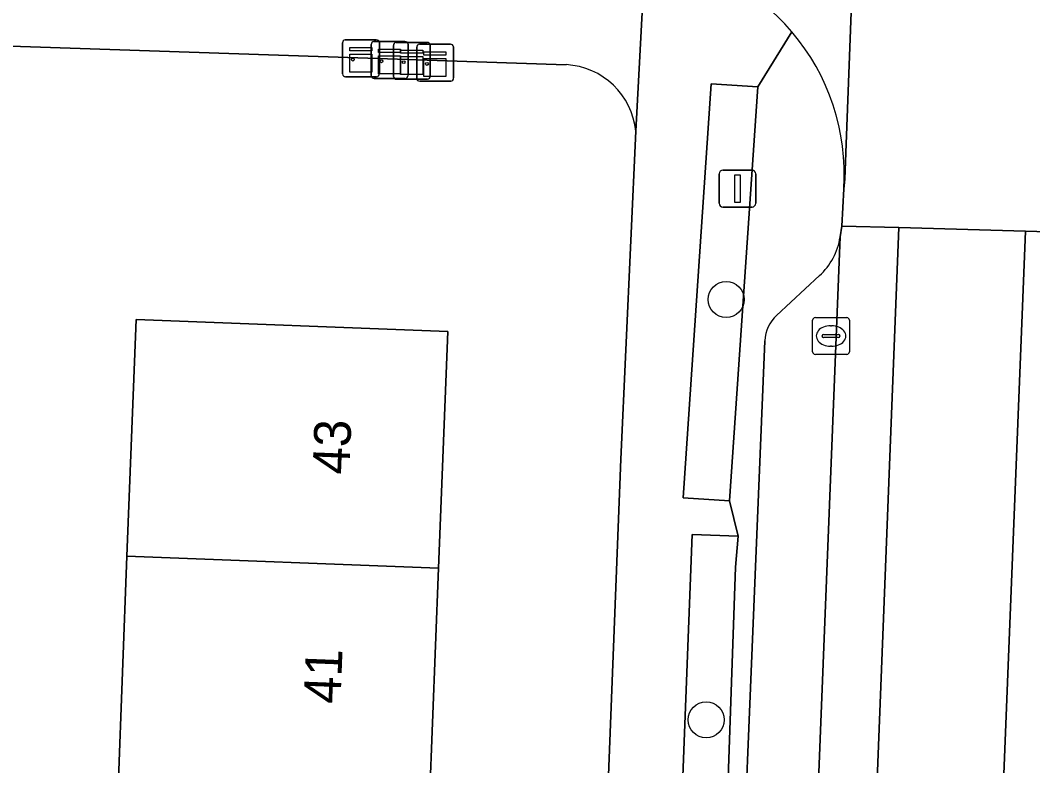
# Model space of a CAD drawing. Extents: x 160732 to 162107, y 387428 to 388479.
# Drawn here: x 161408.84 to 161436.34, y 387659.03 to 387679.27 of the extents above; entities that cross this region are included whole.
import ezdxf

# ---------------------------------------------------------------- set-up
doc = ezdxf.new("R2010")
doc.units = 0
for name, color, linetype in [('IMGEO_Boom', 7, 'Continuous'), ('IMGEO_Erf', 7, 'Continuous'), ('IMGEO_Fietspad_gesloten', 7, 'Continuous'), ('IMGEO_Groenvoorziening', 7, 'Continuous'), ('IMGEO_Haag', 7, 'Continuous'), ('IMGEO_Kast', 7, 'Continuous'), ('IMGEO_Kolk', 7, 'Continuous'), ('IMGEO_Lichtmast', 7, 'Continuous'), ('IMGEO_Pand', 7, 'Continuous'), ('IMGEO_Pand_nummerreeks', 7, 'Continuous'), ('IMGEO_Parkeervlak_open', 7, 'Continuous'), ('IMGEO_Rijbaan_lokaal_open', 7, 'Continuous'), ('IMGEO_Voetpad_open', 7, 'Continuous')]:
    doc.layers.add(name, color=color, linetype=linetype)

msp = doc.modelspace()

# ---------------------------------------------------------------- linework, layer by layer
at = {"layer": 'IMGEO_Boom'}
for centre in [(161428.013, 387671.692), (161427.467, 387660.279)]:
    msp.add_circle(centre, 0.489, dxfattribs=at)
at = {"layer": 'IMGEO_Erf'}
for points in [[(161423.669, 387678.065), (161401.302, 387678.816), (161401.063, 387671.695), (161403.825, 387671.588), (161403.687, 387667.994), (161400.925, 387668.101), (161400.706, 387662.444), (161403.124, 387662.35), (161402.985, 387658.751), (161402.846, 387655.152), (161400.115, 387655.258), (161399.908, 387649.924), (161402.444, 387649.826), (161402.303, 387646.156), (161402.162, 387642.485), (161399.705, 387642.58), (161399.009, 387624.587), (161398.822, 387620.123), (161419, 387619.277), (161421.33, 387619.212)], [(161425.151, 387667.358), (161425.558, 387676.256)], [(161423.331, 387620.736), (161425.151, 387667.358)]]:
    msp.add_lwpolyline(points, dxfattribs=at)
msp.add_lwpolyline([(161411.255, 387652.122), (161411.498, 387658.423), (161411.741, 387664.725), (161411.988, 387671.147), (161420.45, 387670.822), (161420.203, 387664.399), (161419.96, 387658.097), (161419.717, 387651.796), (161419.475, 387645.494), (161419.232, 387639.193), (161418.989, 387632.891), (161418.742, 387626.469), (161410.28, 387626.794), (161410.527, 387633.217), (161410.77, 387639.519), (161411.013, 387645.82)], close=True, dxfattribs=at)
msp.add_arc((161423.562, 387676.063), 2.005, 5.5283, 86.9503, dxfattribs=at)
at = {"layer": 'IMGEO_Fietspad_gesloten'}
for points in [[(161432.702, 387673.642), (161431.153, 387673.685), (161431.106, 387673.387), (161429.024, 387621.13), (161430.635, 387621.063)], [(161436.141, 387673.546), (161432.702, 387673.642), (161430.635, 387621.063), (161434.044, 387620.92)]]:
    msp.add_lwpolyline(points, close=True, dxfattribs=at)
msp.add_lwpolyline([(161437.672, 387673.108), (161437.678, 387673.258), (161437.693, 387673.503), (161436.141, 387673.546), (161434.044, 387620.92), (161433.312, 387602.562), (161431.189, 387550.73), (161430.424, 387531.378), (161429.094, 387499.76), (161429.116, 387497.852), (161429.16, 387496.739), (161429.498, 387494.264), (161429.88, 387492.617), (161430.229, 387491.014), (161431.483, 387485.911), (161432.421, 387482.288)], dxfattribs=at)
at = {"layer": 'IMGEO_Groenvoorziening'}
for points in [[(161428.871, 387677.463), (161427.609, 387677.549), (161426.843, 387666.308), (161428.105, 387666.222)], [(161428.264, 387664.424), (161428.338, 387665.266), (161427.089, 387665.314), (161426.654, 387654.058), (161427.903, 387654.01)]]:
    msp.add_lwpolyline(points, close=True, dxfattribs=at)
at = {"layer": 'IMGEO_Haag'}
for points in [[(161428.871, 387677.463), (161427.609, 387677.549), (161426.843, 387666.308), (161428.105, 387666.222)], [(161428.264, 387664.424), (161428.338, 387665.266), (161427.089, 387665.314), (161426.654, 387654.058), (161427.903, 387654.01)]]:
    msp.add_lwpolyline(points, close=True, dxfattribs=at)
at = {"layer": 'IMGEO_Kast'}
for p, q in [((161417.67, 387678.738), (161418.511, 387678.738)), ((161418.511, 387678.738), (161417.67, 387678.738)), ((161417.595, 387677.813), (161417.595, 387678.654)), ((161417.595, 387678.654), (161417.595, 387677.813)), ((161418.373, 387677.768), (161418.373, 387678.609)), ((161418.373, 387678.609), (161418.373, 387677.768)), ((161418.448, 387678.693), (161419.289, 387678.693)), ((161419.289, 387678.693), (161418.448, 387678.693)), ((161418.595, 387678.663), (161418.595, 387677.822)), ((161418.595, 387677.822), (161418.595, 387678.663)), ((161418.976, 387677.745), (161418.976, 387678.586)), ((161418.976, 387678.586), (161418.976, 387677.745)), ((161419.051, 387678.67), (161419.892, 387678.67)), ((161419.892, 387678.67), (161419.051, 387678.67)), ((161419.373, 387678.618), (161419.373, 387677.777)), ((161419.373, 387677.777), (161419.373, 387678.618)), ((161419.608, 387677.695), (161419.608, 387678.536)), ((161419.608, 387678.536), (161419.608, 387677.695)), ((161419.683, 387678.62), (161420.524, 387678.62)), ((161420.524, 387678.62), (161419.683, 387678.62)), ((161419.976, 387678.595), (161419.976, 387677.754)), ((161419.976, 387677.754), (161419.976, 387678.595)), ((161420.608, 387678.545), (161420.608, 387677.704)), ((161420.608, 387677.704), (161420.608, 387678.545)), ((161418.52, 387677.738), (161417.679, 387677.738)), ((161417.679, 387677.738), (161418.52, 387677.738)), ((161419.298, 387677.693), (161418.457, 387677.693)), ((161418.457, 387677.693), (161419.298, 387677.693)), ((161419.901, 387677.67), (161419.06, 387677.67)), ((161419.06, 387677.67), (161419.901, 387677.67)), ((161420.533, 387677.62), (161419.692, 387677.62)), ((161419.692, 387677.62), (161420.533, 387677.62))]:
    msp.add_line(p, q, dxfattribs=at)
for points in [[(161417.79, 387678.528), (161418.39, 387678.528), (161418.39, 387678.443), (161417.79, 387678.443), (161417.79, 387678.528)], [(161418.568, 387678.483), (161419.168, 387678.483), (161419.168, 387678.398), (161418.568, 387678.398), (161418.568, 387678.483)], [(161419.171, 387678.46), (161419.771, 387678.46), (161419.771, 387678.375), (161419.171, 387678.375), (161419.171, 387678.46)], [(161417.79, 387678.353), (161418.39, 387678.353), (161418.39, 387677.864), (161417.79, 387677.864), (161417.79, 387678.353)], [(161418.568, 387678.308), (161419.168, 387678.308), (161419.168, 387677.819), (161418.568, 387677.819), (161418.568, 387678.308)], [(161419.171, 387678.285), (161419.771, 387678.285), (161419.771, 387677.796), (161419.171, 387677.796), (161419.171, 387678.285)], [(161419.803, 387678.41), (161420.403, 387678.41), (161420.403, 387678.325), (161419.803, 387678.325), (161419.803, 387678.41)], [(161419.803, 387678.235), (161420.403, 387678.235), (161420.403, 387677.746), (161419.803, 387677.746), (161419.803, 387678.235)]]:
    msp.add_lwpolyline(points, dxfattribs=at)
for centre in [(161417.874, 387678.202), (161418.652, 387678.157), (161419.255, 387678.134), (161419.887, 387678.084)]:
    msp.add_circle(centre, 0.0377, dxfattribs=at)
for centre, start, end in [((161417.673, 387678.66), 92.4484, 184.2845), ((161417.673, 387678.66), 92.4484, 184.2845), ((161418.517, 387678.66), 2.4484, 94.2845), ((161418.517, 387678.66), 2.4484, 94.2845), ((161418.451, 387678.615), 92.4484, 184.2845), ((161418.451, 387678.615), 92.4484, 184.2845), ((161419.054, 387678.592), 92.4484, 184.2845), ((161419.054, 387678.592), 92.4484, 184.2845), ((161419.295, 387678.615), 2.4484, 94.2845), ((161419.295, 387678.615), 2.4484, 94.2845), ((161419.686, 387678.542), 92.4484, 184.2845), ((161419.686, 387678.542), 92.4484, 184.2845), ((161419.898, 387678.592), 2.4484, 94.2845), ((161419.898, 387678.592), 2.4484, 94.2845), ((161420.53, 387678.542), 2.4484, 94.2845), ((161420.53, 387678.542), 2.4484, 94.2845), ((161417.673, 387677.816), 182.4484, 274.2845), ((161417.673, 387677.816), 182.4484, 274.2845), ((161418.451, 387677.771), 182.4484, 274.2845), ((161418.451, 387677.771), 182.4484, 274.2845), ((161418.517, 387677.816), 272.4484, 4.2845), ((161418.517, 387677.816), 272.4484, 4.2845), ((161419.054, 387677.748), 182.4484, 274.2845), ((161419.054, 387677.748), 182.4484, 274.2845), ((161419.295, 387677.771), 272.4484, 4.2845), ((161419.295, 387677.771), 272.4484, 4.2845), ((161419.686, 387677.698), 182.4484, 274.2845), ((161419.686, 387677.698), 182.4484, 274.2845), ((161419.898, 387677.748), 272.4484, 4.2845), ((161419.898, 387677.748), 272.4484, 4.2845), ((161420.53, 387677.698), 272.4484, 4.2845), ((161420.53, 387677.698), 272.4484, 4.2845)]:
    msp.add_arc(centre, 0.0779, start, end, dxfattribs=at)
at = {"layer": 'IMGEO_Kolk'}
for p, q in [((161430.359, 387670.273), (161430.359, 387671.125)), ((161430.434, 387671.199), (161431.286, 387671.199)), ((161431.36, 387671.125), (161431.36, 387670.273)), ((161430.661, 387670.742), (161431.059, 387670.742)), ((161430.847, 387670.979), (161430.872, 387670.979)), ((161430.618, 387670.693), (161430.618, 387670.705)), ((161431.056, 387670.656), (161430.658, 387670.656)), ((161431.102, 387670.705), (161431.102, 387670.693)), ((161431.286, 387670.199), (161430.434, 387670.199)), ((161430.87, 387670.419), (161430.845, 387670.419))]:
    msp.add_line(p, q, dxfattribs=at)
for points in [[(161430.359, 387670.273), (161430.359, 387671.125)], [(161430.434, 387671.199), (161431.286, 387671.199)], [(161431.36, 387671.125), (161431.36, 387670.273)], [(161431.286, 387670.199), (161430.434, 387670.199)]]:
    msp.add_lwpolyline(points, dxfattribs=at)
for centre, radius, start, end in [((161430.436, 387671.123), 0.0765, 91.552, 178.448), ((161430.436, 387671.123), 0.0765, 91.552, 178.448), ((161431.284, 387671.123), 0.0765, 1.552, 88.448), ((161431.284, 387671.123), 0.0765, 1.552, 88.448), ((161430.658, 387670.702), 0.0403, 85.8775, 175.7526), ((161431.063, 387670.704), 0.0386, 1.7309, 96.639), ((161430.655, 387670.692), 0.0366, 178.938, 274.7102), ((161431.059, 387670.699), 0.043, 264.8664, 352.4533), ((161430.436, 387670.275), 0.0765, 181.552, 268.448), ((161430.436, 387670.275), 0.0765, 181.552, 268.448), ((161431.284, 387670.275), 0.0765, 271.552, 358.448), ((161431.284, 387670.275), 0.0765, 271.552, 358.448)]:
    msp.add_arc(centre, radius, start, end, dxfattribs=at)
for centre, major_axis, ratio, start_param, end_param in [((161430.846, 387670.699), (-0.387, 0.002), 0.722429, 4.712389, 7.853982), ((161430.871, 387670.699), (-0.39, 0.002), 0.717154, 1.570796, 4.712389)]:
    msp.add_ellipse(centre, major_axis=major_axis, ratio=ratio, start_param=start_param, end_param=end_param, dxfattribs=at)
at = {"layer": 'IMGEO_Lichtmast'}
for p, q in [((161427.924, 387675.201), (161428.714, 387675.201)), ((161428.714, 387675.201), (161427.924, 387675.201)), ((161427.824, 387674.301), (161427.824, 387675.101)), ((161427.824, 387675.101), (161427.824, 387674.301)), ((161428.814, 387675.101), (161428.814, 387674.301)), ((161428.814, 387674.301), (161428.814, 387675.101)), ((161428.714, 387674.201), (161427.924, 387674.201)), ((161427.924, 387674.201), (161428.714, 387674.201))]:
    msp.add_line(p, q, dxfattribs=at)
msp.add_lwpolyline([(161428.244, 387675.076), (161428.394, 387675.076), (161428.394, 387674.326), (161428.244, 387674.326), (161428.244, 387675.076)], dxfattribs=at)
for centre, start, end in [((161427.924, 387675.101), 90, 180), ((161427.924, 387675.101), 90, 180), ((161428.714, 387675.101), 0, 90), ((161428.714, 387675.101), 360, 90), ((161427.924, 387674.301), 180, 270), ((161427.924, 387674.301), 180, 270), ((161428.714, 387674.301), 270, 0), ((161428.714, 387674.301), 270, 0)]:
    msp.add_arc(centre, 0.1, start, end, dxfattribs=at)
at = {"layer": 'IMGEO_Pand'}
for points in [[(161420.203, 387664.399), (161420.45, 387670.822), (161411.988, 387671.147), (161411.741, 387664.725)], [(161419.96, 387658.097), (161420.203, 387664.399), (161411.741, 387664.725), (161411.498, 387658.423)]]:
    msp.add_lwpolyline(points, close=True, dxfattribs=at)
at = {"layer": 'IMGEO_Parkeervlak_open'}
for points in [[(161429.026, 387621.329), (161429.024, 387621.13), (161431.106, 387673.387)], [(161430.542, 387672.339), (161429.383, 387671.258)], [(161429.059, 387670.57), (161427.165, 387624.557)]]:
    msp.add_lwpolyline(points, dxfattribs=at)
for centre, radius, start, end in [((161429.394, 387673.633), 1.73, 311.5885, 351.8361), ((161430.031, 387670.533), 0.973, 131.7746, 177.7911)]:
    msp.add_arc(centre, radius, start, end, dxfattribs=at)
at = {"layer": 'IMGEO_Rijbaan_lokaal_open'}
msp.add_lwpolyline([(161438.417, 387691.156), (161438.479, 387693.319), (161436.881, 387693.368), (161433.542, 387693.472), (161431.942, 387693.521), (161431.87, 387691.659), (161431.238, 387674.954), (161431.203, 387674.698), (161431.153, 387673.685), (161432.702, 387673.642), (161436.141, 387673.546), (161437.693, 387673.503), (161438.379, 387690.807)], close=True, dxfattribs=at)
msp.add_lwpolyline([(161431.203, 387674.698), (161431.238, 387674.954), (161431.87, 387691.659)], dxfattribs=at)
for centre, radius, start, end in [((161425.277, 387675.097), 5.943, 40.5041, 84.8463), ((161425.276, 387675.102), 5.941, 356.1031, 40.4598)]:
    msp.add_arc(centre, radius, start, end, dxfattribs=at)
at = {"layer": 'IMGEO_Voetpad_open'}
for points in [[(161275.521, 387683.956), (161297.191, 387683.116), (161298.599, 387683.061), (161351.796, 387680.997), (161399.754, 387679.017), (161399.745, 387678.868), (161401.302, 387678.816), (161423.669, 387678.065)], [(161425.811, 387681.016), (161425.558, 387676.256), (161425.151, 387667.358), (161423.331, 387620.736)], [(161425.558, 387676.256), (161425.811, 387681.016)], [(161429.796, 387678.957), (161428.871, 387677.463), (161428.105, 387666.222), (161428.338, 387665.266), (161428.264, 387664.424), (161427.903, 387654.01), (161427.844, 387653.096), (161427.405, 387642.111), (161427.385, 387641.208), (161426.941, 387630.238), (161426.916, 387629.327), (161426.522, 387619.332), (161427.13, 387616.156)], [(161426.621, 387653.145), (161427.844, 387653.096), (161427.903, 387654.01), (161426.654, 387654.058), (161427.089, 387665.314), (161428.338, 387665.266), (161428.105, 387666.222), (161426.843, 387666.308), (161427.609, 387677.549), (161428.871, 387677.463), (161429.796, 387678.957)], [(161431.106, 387673.387), (161431.153, 387673.685), (161431.203, 387674.698)], [(161429.383, 387671.258), (161430.542, 387672.339)], [(161427.165, 387624.557), (161429.059, 387670.57)]]:
    msp.add_lwpolyline(points, dxfattribs=at)
for centre, radius, start, end in [((161425.277, 387675.097), 5.943, 40.5041, 84.8463), ((161425.276, 387675.102), 5.941, 356.1031, 40.4598), ((161423.562, 387676.063), 2.005, 5.5283, 86.9503), ((161429.394, 387673.633), 1.73, 311.5885, 351.8361), ((161430.031, 387670.533), 0.973, 131.7746, 177.7911)]:
    msp.add_arc(centre, radius, start, end, dxfattribs=at)

# ---------------------------------------------------------------- texts
at = {"layer": 'IMGEO_Pand_nummerreeks'}
for s, p in [('43', (161417.778, 387666.926)), ('41', (161417.538, 387660.702))]:
    msp.add_text(s, height=1, rotation=87.7947, dxfattribs=at).set_placement(p)

doc.saveas('drawing.dxf')
